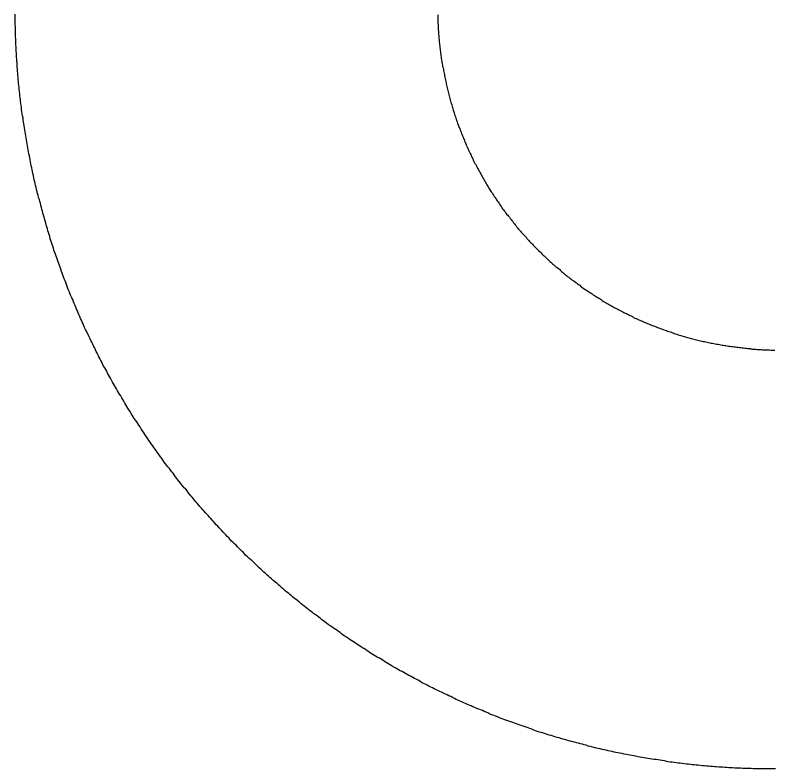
# Model space of a CAD drawing. Extents: x -293619 to -291580, y 30940 to 32770.
# Drawn here: x -292390.913 to -292388.684, y 31574.813 to 31577.026 of the extents above; entities that cross this region are included whole.
import ezdxf

# ---------------------------------------------------------------- set-up
doc = ezdxf.new("R2010")
doc.units = 0
doc.layers.add('1_Budynki', color=7, linetype='Continuous')

msp = doc.modelspace()

# ---------------------------------------------------------------- linework, layer by layer
at = {"layer": '1_Budynki'}
for points in [[(-292390.841, 31576.479), (-292390.842, 31576.485), (-292390.844, 31576.491), (-292390.845, 31576.497), (-292390.847, 31576.503), (-292390.848, 31576.508), (-292390.85, 31576.514), (-292390.851, 31576.52), (-292390.853, 31576.526), (-292390.854, 31576.532), (-292390.855, 31576.537), (-292390.857, 31576.543), (-292390.858, 31576.549), (-292390.859, 31576.555), (-292390.861, 31576.561), (-292390.862, 31576.567), (-292390.863, 31576.572), (-292390.864, 31576.578), (-292390.866, 31576.584), (-292390.867, 31576.59), (-292390.868, 31576.596), (-292390.869, 31576.602), (-292390.87, 31576.608), (-292390.871, 31576.613), (-292390.873, 31576.619), (-292390.874, 31576.625), (-292390.875, 31576.631), (-292390.876, 31576.637), (-292390.877, 31576.643), (-292390.878, 31576.649), (-292390.879, 31576.654), (-292390.88, 31576.66), (-292390.881, 31576.666), (-292390.882, 31576.672), (-292390.883, 31576.678), (-292390.884, 31576.684), (-292390.885, 31576.69), (-292390.886, 31576.696), (-292390.887, 31576.702), (-292390.888, 31576.707), (-292390.889, 31576.713), (-292390.89, 31576.719), (-292390.89, 31576.725), (-292390.891, 31576.731), (-292390.892, 31576.737), (-292390.893, 31576.743), (-292390.894, 31576.749), (-292390.894, 31576.755), (-292390.895, 31576.761), (-292390.896, 31576.767), (-292390.897, 31576.773), (-292390.897, 31576.779), (-292390.898, 31576.784), (-292390.899, 31576.79), (-292390.899, 31576.796), (-292390.9, 31576.802), (-292390.901, 31576.808), (-292390.901, 31576.814), (-292390.902, 31576.82), (-292390.903, 31576.826), (-292390.903, 31576.832), (-292390.904, 31576.838), (-292390.904, 31576.844), (-292390.905, 31576.85), (-292390.905, 31576.856), (-292390.906, 31576.862), (-292390.906, 31576.868), (-292390.907, 31576.874), (-292390.907, 31576.88), (-292390.907, 31576.886), (-292390.908, 31576.891), (-292390.908, 31576.897), (-292390.909, 31576.903), (-292390.909, 31576.909), (-292390.909, 31576.915), (-292390.91, 31576.921), (-292390.91, 31576.927), (-292390.91, 31576.933), (-292390.911, 31576.939), (-292390.911, 31576.945), (-292390.911, 31576.951), (-292390.911, 31576.957), (-292390.912, 31576.963), (-292390.912, 31576.969), (-292390.912, 31576.975), (-292390.912, 31576.981), (-292390.912, 31576.987), (-292390.912, 31576.993), (-292390.913, 31576.999), (-292390.913, 31577.005), (-292390.913, 31577.011), (-292390.913, 31577.017), (-292390.913, 31577.023), (-292390.913, 31577.029)], [(-292389.671, 31577.027), (-292389.671, 31577.023), (-292389.671, 31577.019), (-292389.671, 31577.015), (-292389.671, 31577.011), (-292389.671, 31577.007), (-292389.671, 31577.003), (-292389.67, 31576.999), (-292389.67, 31576.995), (-292389.67, 31576.991), (-292389.67, 31576.987), (-292389.67, 31576.983), (-292389.669, 31576.979), (-292389.669, 31576.975), (-292389.669, 31576.971), (-292389.668, 31576.967), (-292389.668, 31576.963), (-292389.668, 31576.959), (-292389.667, 31576.955), (-292389.667, 31576.951), (-292389.667, 31576.947), (-292389.666, 31576.943), (-292389.666, 31576.939), (-292389.665, 31576.935), (-292389.665, 31576.931), (-292389.664, 31576.927), (-292389.664, 31576.923), (-292389.663, 31576.919), (-292389.663, 31576.915), (-292389.662, 31576.911), (-292389.662, 31576.907), (-292389.661, 31576.903), (-292389.661, 31576.899), (-292389.66, 31576.895), (-292389.659, 31576.891), (-292389.659, 31576.888), (-292389.658, 31576.884), (-292389.657, 31576.88), (-292389.657, 31576.876), (-292389.656, 31576.872)], [(-292389.656, 31576.872), (-292389.655, 31576.868), (-292389.655, 31576.864), (-292389.654, 31576.86), (-292389.653, 31576.856), (-292389.652, 31576.852), (-292389.652, 31576.848), (-292389.651, 31576.844), (-292389.65, 31576.84), (-292389.649, 31576.836), (-292389.648, 31576.832), (-292389.647, 31576.828), (-292389.647, 31576.825), (-292389.646, 31576.821), (-292389.645, 31576.817), (-292389.644, 31576.813), (-292389.643, 31576.809), (-292389.642, 31576.805), (-292389.641, 31576.801), (-292389.64, 31576.797), (-292389.639, 31576.793), (-292389.638, 31576.79), (-292389.637, 31576.786), (-292389.636, 31576.782), (-292389.635, 31576.778), (-292389.634, 31576.774), (-292389.633, 31576.77), (-292389.631, 31576.766), (-292389.63, 31576.763), (-292389.629, 31576.759), (-292389.628, 31576.755), (-292389.627, 31576.751), (-292389.626, 31576.747), (-292389.624, 31576.743), (-292389.623, 31576.74), (-292389.622, 31576.736), (-292389.621, 31576.732), (-292389.619, 31576.728), (-292389.618, 31576.724), (-292389.617, 31576.721), (-292389.616, 31576.717), (-292389.614, 31576.713), (-292389.613, 31576.709), (-292389.612, 31576.705), (-292389.61, 31576.702), (-292389.609, 31576.698), (-292389.607, 31576.694), (-292389.606, 31576.69), (-292389.605, 31576.687), (-292389.603, 31576.683), (-292389.602, 31576.679), (-292389.6, 31576.675), (-292389.599, 31576.672), (-292389.597, 31576.668), (-292389.596, 31576.664), (-292389.594, 31576.661), (-292389.593, 31576.657), (-292389.591, 31576.653), (-292389.589, 31576.649), (-292389.588, 31576.646), (-292389.586, 31576.642), (-292389.585, 31576.638), (-292389.583, 31576.635), (-292389.581, 31576.631), (-292389.58, 31576.628), (-292389.578, 31576.624), (-292389.576, 31576.62), (-292389.574, 31576.617), (-292389.573, 31576.613), (-292389.571, 31576.609), (-292389.569, 31576.606), (-292389.567, 31576.602), (-292389.566, 31576.599), (-292389.564, 31576.595), (-292389.562, 31576.591), (-292389.56, 31576.588), (-292389.558, 31576.584), (-292389.557, 31576.581), (-292389.555, 31576.577), (-292389.553, 31576.574), (-292389.551, 31576.57), (-292389.549, 31576.567), (-292389.547, 31576.563), (-292389.545, 31576.56), (-292389.543, 31576.556), (-292389.541, 31576.553), (-292389.539, 31576.549), (-292389.537, 31576.546), (-292389.535, 31576.542), (-292389.533, 31576.539), (-292389.531, 31576.535), (-292389.529, 31576.532), (-292389.527, 31576.528), (-292389.525, 31576.525), (-292389.523, 31576.522), (-292389.521, 31576.518), (-292389.519, 31576.515), (-292389.516, 31576.511), (-292389.514, 31576.508), (-292389.512, 31576.505), (-292389.51, 31576.501)], [(-292389.51, 31576.501), (-292389.508, 31576.498), (-292389.506, 31576.494), (-292389.503, 31576.491), (-292389.501, 31576.488), (-292389.499, 31576.484), (-292389.497, 31576.481), (-292389.494, 31576.478), (-292389.492, 31576.475), (-292389.49, 31576.471), (-292389.488, 31576.468), (-292389.485, 31576.465), (-292389.483, 31576.461), (-292389.481, 31576.458), (-292389.478, 31576.455), (-292389.476, 31576.452), (-292389.473, 31576.449), (-292389.471, 31576.445), (-292389.469, 31576.442), (-292389.466, 31576.439), (-292389.464, 31576.436), (-292389.461, 31576.433), (-292389.459, 31576.429), (-292389.456, 31576.426), (-292389.454, 31576.423), (-292389.451, 31576.42), (-292389.449, 31576.417), (-292389.446, 31576.414), (-292389.444, 31576.411), (-292389.441, 31576.408), (-292389.439, 31576.404), (-292389.436, 31576.401), (-292389.434, 31576.398), (-292389.431, 31576.395), (-292389.428, 31576.392), (-292389.426, 31576.389), (-292389.423, 31576.386), (-292389.42, 31576.383), (-292389.418, 31576.38), (-292389.415, 31576.377), (-292389.412, 31576.374), (-292389.41, 31576.371), (-292389.407, 31576.368), (-292389.404, 31576.365), (-292389.402, 31576.362), (-292389.399, 31576.359), (-292389.396, 31576.357), (-292389.393, 31576.354), (-292389.391, 31576.351), (-292389.388, 31576.348), (-292389.385, 31576.345), (-292389.382, 31576.342), (-292389.379, 31576.339), (-292389.376, 31576.336), (-292389.374, 31576.334), (-292389.371, 31576.331), (-292389.368, 31576.328), (-292389.365, 31576.325), (-292389.362, 31576.322), (-292389.359, 31576.32), (-292389.356, 31576.317), (-292389.353, 31576.314), (-292389.35, 31576.311), (-292389.348, 31576.309), (-292389.345, 31576.306), (-292389.342, 31576.303), (-292389.339, 31576.301), (-292389.336, 31576.298), (-292389.333, 31576.295), (-292389.33, 31576.293), (-292389.327, 31576.29), (-292389.324, 31576.287), (-292389.321, 31576.285), (-292389.317, 31576.282), (-292389.314, 31576.28), (-292389.311, 31576.277), (-292389.308, 31576.274), (-292389.305, 31576.272), (-292389.302, 31576.269), (-292389.299, 31576.267), (-292389.296, 31576.264), (-292389.293, 31576.262), (-292389.29, 31576.259), (-292389.286, 31576.257), (-292389.283, 31576.254), (-292389.28, 31576.252), (-292389.277, 31576.249), (-292389.274, 31576.247), (-292389.271, 31576.245), (-292389.267, 31576.242), (-292389.264, 31576.24), (-292389.261, 31576.237), (-292389.258, 31576.235), (-292389.254, 31576.233), (-292389.251, 31576.23), (-292389.248, 31576.228), (-292389.245, 31576.226), (-292389.241, 31576.223), (-292389.238, 31576.221), (-292389.235, 31576.219), (-292389.231, 31576.217)], [(-292390.615, 31575.929), (-292390.618, 31575.934), (-292390.621, 31575.939), (-292390.624, 31575.944), (-292390.627, 31575.949), (-292390.63, 31575.954), (-292390.633, 31575.96), (-292390.636, 31575.965), (-292390.639, 31575.97), (-292390.642, 31575.975), (-292390.644, 31575.981), (-292390.647, 31575.986), (-292390.65, 31575.991), (-292390.653, 31575.996), (-292390.656, 31576.002), (-292390.658, 31576.007), (-292390.661, 31576.012), (-292390.664, 31576.018), (-292390.667, 31576.023), (-292390.669, 31576.028), (-292390.672, 31576.034), (-292390.675, 31576.039), (-292390.677, 31576.044), (-292390.68, 31576.05), (-292390.683, 31576.055), (-292390.685, 31576.06), (-292390.688, 31576.066), (-292390.691, 31576.071), (-292390.693, 31576.076), (-292390.696, 31576.082), (-292390.698, 31576.087), (-292390.701, 31576.093), (-292390.703, 31576.098), (-292390.706, 31576.103), (-292390.709, 31576.109), (-292390.711, 31576.114), (-292390.713, 31576.12), (-292390.716, 31576.125), (-292390.718, 31576.131), (-292390.721, 31576.136), (-292390.723, 31576.141), (-292390.726, 31576.147), (-292390.728, 31576.152), (-292390.73, 31576.158), (-292390.733, 31576.163), (-292390.735, 31576.169), (-292390.737, 31576.174), (-292390.74, 31576.18), (-292390.742, 31576.185), (-292390.744, 31576.191), (-292390.747, 31576.196), (-292390.749, 31576.202), (-292390.751, 31576.207), (-292390.753, 31576.213), (-292390.756, 31576.219), (-292390.758, 31576.224), (-292390.76, 31576.23), (-292390.762, 31576.235), (-292390.764, 31576.241), (-292390.766, 31576.246), (-292390.769, 31576.252), (-292390.771, 31576.258), (-292390.773, 31576.263), (-292390.775, 31576.269), (-292390.777, 31576.274), (-292390.779, 31576.28), (-292390.781, 31576.286), (-292390.783, 31576.291), (-292390.785, 31576.297), (-292390.787, 31576.302), (-292390.789, 31576.308), (-292390.791, 31576.314), (-292390.793, 31576.319), (-292390.795, 31576.325), (-292390.797, 31576.331), (-292390.799, 31576.336), (-292390.8, 31576.342), (-292390.802, 31576.348), (-292390.804, 31576.353), (-292390.806, 31576.359), (-292390.808, 31576.365), (-292390.81, 31576.37), (-292390.811, 31576.376), (-292390.813, 31576.382), (-292390.815, 31576.388), (-292390.817, 31576.393), (-292390.818, 31576.399), (-292390.82, 31576.405), (-292390.822, 31576.41), (-292390.823, 31576.416), (-292390.825, 31576.422), (-292390.827, 31576.428), (-292390.828, 31576.433), (-292390.83, 31576.439), (-292390.832, 31576.445), (-292390.833, 31576.451), (-292390.835, 31576.456), (-292390.836, 31576.462), (-292390.838, 31576.468), (-292390.839, 31576.474), (-292390.841, 31576.479)], [(-292389.231, 31576.217), (-292389.228, 31576.214), (-292389.225, 31576.212), (-292389.221, 31576.21), (-292389.218, 31576.208), (-292389.215, 31576.205), (-292389.211, 31576.203), (-292389.208, 31576.201), (-292389.205, 31576.199), (-292389.201, 31576.197), (-292389.198, 31576.195), (-292389.194, 31576.193), (-292389.191, 31576.191), (-292389.188, 31576.188), (-292389.184, 31576.186), (-292389.181, 31576.184), (-292389.177, 31576.182), (-292389.174, 31576.18), (-292389.17, 31576.178), (-292389.167, 31576.176), (-292389.163, 31576.174), (-292389.16, 31576.172), (-292389.156, 31576.17), (-292389.153, 31576.168), (-292389.149, 31576.166), (-292389.146, 31576.165), (-292389.142, 31576.163), (-292389.139, 31576.161), (-292389.135, 31576.159), (-292389.132, 31576.157), (-292389.128, 31576.155), (-292389.125, 31576.153), (-292389.121, 31576.151), (-292389.117, 31576.15), (-292389.114, 31576.148), (-292389.11, 31576.146), (-292389.107, 31576.144), (-292389.103, 31576.143), (-292389.099, 31576.141), (-292389.096, 31576.139), (-292389.092, 31576.137), (-292389.088, 31576.136), (-292389.085, 31576.134), (-292389.081, 31576.132), (-292389.078, 31576.131), (-292389.074, 31576.129), (-292389.07, 31576.128), (-292389.067, 31576.126), (-292389.063, 31576.124), (-292389.059, 31576.123), (-292389.055, 31576.121), (-292389.052, 31576.12), (-292389.048, 31576.118), (-292389.044, 31576.117), (-292389.041, 31576.115), (-292389.037, 31576.114), (-292389.033, 31576.112), (-292389.029, 31576.111), (-292389.026, 31576.109), (-292389.022, 31576.108), (-292389.018, 31576.106), (-292389.014, 31576.105), (-292389.011, 31576.104), (-292389.007, 31576.102), (-292389.003, 31576.101), (-292388.999, 31576.1), (-292388.996, 31576.098), (-292388.992, 31576.097), (-292388.988, 31576.096), (-292388.984, 31576.094), (-292388.98, 31576.093), (-292388.977, 31576.092), (-292388.973, 31576.091), (-292388.969, 31576.09), (-292388.965, 31576.088), (-292388.961, 31576.087), (-292388.957, 31576.086), (-292388.954, 31576.085), (-292388.95, 31576.084), (-292388.946, 31576.083), (-292388.942, 31576.081), (-292388.938, 31576.08), (-292388.934, 31576.079), (-292388.93, 31576.078), (-292388.927, 31576.077), (-292388.923, 31576.076), (-292388.919, 31576.075), (-292388.915, 31576.074), (-292388.911, 31576.073), (-292388.907, 31576.072), (-292388.903, 31576.071), (-292388.899, 31576.07), (-292388.895, 31576.069), (-292388.892, 31576.068), (-292388.888, 31576.068), (-292388.884, 31576.067), (-292388.88, 31576.066), (-292388.876, 31576.065), (-292388.872, 31576.064), (-292388.868, 31576.063), (-292388.864, 31576.063)], [(-292388.864, 31576.063), (-292388.86, 31576.062), (-292388.856, 31576.061), (-292388.852, 31576.06), (-292388.848, 31576.06), (-292388.844, 31576.059), (-292388.84, 31576.058), (-292388.836, 31576.057), (-292388.833, 31576.057), (-292388.829, 31576.056), (-292388.825, 31576.056), (-292388.821, 31576.055), (-292388.817, 31576.054), (-292388.813, 31576.054), (-292388.809, 31576.053), (-292388.805, 31576.053), (-292388.801, 31576.052), (-292388.797, 31576.052), (-292388.793, 31576.051), (-292388.789, 31576.051), (-292388.785, 31576.05), (-292388.781, 31576.05), (-292388.777, 31576.049), (-292388.773, 31576.049), (-292388.769, 31576.048), (-292388.765, 31576.048), (-292388.761, 31576.047), (-292388.757, 31576.047), (-292388.753, 31576.047), (-292388.749, 31576.046), (-292388.745, 31576.046), (-292388.741, 31576.046), (-292388.737, 31576.046), (-292388.733, 31576.045), (-292388.729, 31576.045), (-292388.725, 31576.045), (-292388.721, 31576.045), (-292388.717, 31576.044), (-292388.713, 31576.044), (-292388.709, 31576.044), (-292388.705, 31576.044), (-292388.701, 31576.044), (-292388.697, 31576.044), (-292388.693, 31576.043), (-292388.689, 31576.043), (-292388.685, 31576.043), (-292388.681, 31576.043)], [(-292390.252, 31575.457), (-292390.256, 31575.461), (-292390.26, 31575.465), (-292390.264, 31575.47), (-292390.269, 31575.474), (-292390.273, 31575.478), (-292390.277, 31575.482), (-292390.281, 31575.487), (-292390.285, 31575.491), (-292390.29, 31575.495), (-292390.294, 31575.5), (-292390.298, 31575.504), (-292390.302, 31575.508), (-292390.306, 31575.513), (-292390.31, 31575.517), (-292390.314, 31575.521), (-292390.318, 31575.526), (-292390.322, 31575.53), (-292390.326, 31575.534), (-292390.33, 31575.539), (-292390.334, 31575.543), (-292390.338, 31575.548), (-292390.342, 31575.552), (-292390.346, 31575.557), (-292390.35, 31575.561), (-292390.354, 31575.565), (-292390.358, 31575.57), (-292390.362, 31575.574), (-292390.366, 31575.579), (-292390.37, 31575.583), (-292390.374, 31575.588), (-292390.378, 31575.593), (-292390.382, 31575.597), (-292390.386, 31575.602), (-292390.389, 31575.606), (-292390.393, 31575.611), (-292390.397, 31575.615), (-292390.401, 31575.62), (-292390.405, 31575.625), (-292390.408, 31575.629), (-292390.412, 31575.634), (-292390.416, 31575.638), (-292390.42, 31575.643), (-292390.424, 31575.648), (-292390.427, 31575.652), (-292390.431, 31575.657), (-292390.435, 31575.662), (-292390.438, 31575.666), (-292390.442, 31575.671), (-292390.446, 31575.676), (-292390.449, 31575.681), (-292390.453, 31575.685), (-292390.457, 31575.69), (-292390.46, 31575.695), (-292390.464, 31575.7), (-292390.467, 31575.704), (-292390.471, 31575.709), (-292390.475, 31575.714), (-292390.478, 31575.719), (-292390.482, 31575.724), (-292390.485, 31575.728), (-292390.489, 31575.733), (-292390.492, 31575.738), (-292390.496, 31575.743), (-292390.499, 31575.748), (-292390.503, 31575.753), (-292390.506, 31575.757), (-292390.509, 31575.762), (-292390.513, 31575.767), (-292390.516, 31575.772), (-292390.52, 31575.777), (-292390.523, 31575.782), (-292390.526, 31575.787), (-292390.53, 31575.792), (-292390.533, 31575.797), (-292390.536, 31575.802), (-292390.54, 31575.807), (-292390.543, 31575.812), (-292390.546, 31575.817), (-292390.55, 31575.822), (-292390.553, 31575.827), (-292390.556, 31575.832), (-292390.559, 31575.837), (-292390.563, 31575.842), (-292390.566, 31575.847), (-292390.569, 31575.852), (-292390.572, 31575.857), (-292390.575, 31575.862), (-292390.579, 31575.867), (-292390.582, 31575.872), (-292390.585, 31575.877), (-292390.588, 31575.882), (-292390.591, 31575.887), (-292390.594, 31575.893), (-292390.597, 31575.898), (-292390.6, 31575.903), (-292390.603, 31575.908), (-292390.606, 31575.913), (-292390.609, 31575.918), (-292390.612, 31575.923), (-292390.615, 31575.929)], [(-292389.776, 31575.099), (-292389.782, 31575.101), (-292389.787, 31575.104), (-292389.792, 31575.107), (-292389.797, 31575.11), (-292389.802, 31575.113), (-292389.808, 31575.116), (-292389.813, 31575.119), (-292389.818, 31575.122), (-292389.823, 31575.125), (-292389.828, 31575.128), (-292389.833, 31575.132), (-292389.838, 31575.135), (-292389.843, 31575.138), (-292389.849, 31575.141), (-292389.854, 31575.144), (-292389.859, 31575.147), (-292389.864, 31575.15), (-292389.869, 31575.153), (-292389.874, 31575.157), (-292389.879, 31575.16), (-292389.884, 31575.163), (-292389.889, 31575.166), (-292389.894, 31575.169), (-292389.899, 31575.173), (-292389.904, 31575.176), (-292389.909, 31575.179), (-292389.914, 31575.183), (-292389.919, 31575.186), (-292389.924, 31575.189), (-292389.929, 31575.192), (-292389.934, 31575.196), (-292389.939, 31575.199), (-292389.944, 31575.203), (-292389.949, 31575.206), (-292389.954, 31575.209), (-292389.958, 31575.213), (-292389.963, 31575.216), (-292389.968, 31575.22), (-292389.973, 31575.223), (-292389.978, 31575.226), (-292389.983, 31575.23), (-292389.988, 31575.233), (-292389.993, 31575.237), (-292389.997, 31575.24), (-292390.002, 31575.244), (-292390.007, 31575.248), (-292390.012, 31575.251), (-292390.017, 31575.255), (-292390.021, 31575.258), (-292390.026, 31575.262), (-292390.031, 31575.265), (-292390.036, 31575.269), (-292390.04, 31575.273), (-292390.045, 31575.276), (-292390.05, 31575.28), (-292390.055, 31575.284), (-292390.059, 31575.287), (-292390.064, 31575.291), (-292390.069, 31575.295), (-292390.073, 31575.298), (-292390.078, 31575.302), (-292390.083, 31575.306), (-292390.087, 31575.31), (-292390.092, 31575.313), (-292390.097, 31575.317), (-292390.101, 31575.321), (-292390.106, 31575.325), (-292390.11, 31575.329), (-292390.115, 31575.332), (-292390.12, 31575.336), (-292390.124, 31575.34), (-292390.129, 31575.344), (-292390.133, 31575.348), (-292390.138, 31575.352), (-292390.142, 31575.356), (-292390.147, 31575.36), (-292390.151, 31575.363), (-292390.156, 31575.367), (-292390.16, 31575.371), (-292390.165, 31575.375), (-292390.169, 31575.379), (-292390.174, 31575.383), (-292390.178, 31575.387), (-292390.182, 31575.391), (-292390.187, 31575.395), (-292390.191, 31575.399), (-292390.196, 31575.403), (-292390.2, 31575.407), (-292390.204, 31575.411), (-292390.209, 31575.416), (-292390.213, 31575.42), (-292390.217, 31575.424), (-292390.222, 31575.428), (-292390.226, 31575.432), (-292390.23, 31575.436), (-292390.235, 31575.44), (-292390.239, 31575.444), (-292390.243, 31575.449), (-292390.248, 31575.453), (-292390.252, 31575.457)], [(-292389.223, 31574.879), (-292389.229, 31574.88), (-292389.235, 31574.882), (-292389.241, 31574.883), (-292389.246, 31574.885), (-292389.252, 31574.886), (-292389.258, 31574.888), (-292389.264, 31574.889), (-292389.269, 31574.891), (-292389.275, 31574.892), (-292389.281, 31574.894), (-292389.287, 31574.895), (-292389.292, 31574.897), (-292389.298, 31574.899), (-292389.304, 31574.9), (-292389.31, 31574.902), (-292389.315, 31574.904), (-292389.321, 31574.905), (-292389.327, 31574.907), (-292389.332, 31574.909), (-292389.338, 31574.911), (-292389.344, 31574.912), (-292389.35, 31574.914), (-292389.355, 31574.916), (-292389.361, 31574.918), (-292389.367, 31574.92), (-292389.372, 31574.921), (-292389.378, 31574.923), (-292389.384, 31574.925), (-292389.389, 31574.927), (-292389.395, 31574.929), (-292389.401, 31574.931), (-292389.406, 31574.933), (-292389.412, 31574.935), (-292389.418, 31574.937), (-292389.423, 31574.939), (-292389.429, 31574.941), (-292389.435, 31574.943), (-292389.44, 31574.945), (-292389.446, 31574.947), (-292389.451, 31574.949), (-292389.457, 31574.951), (-292389.463, 31574.953), (-292389.468, 31574.955), (-292389.474, 31574.957), (-292389.479, 31574.959), (-292389.485, 31574.961), (-292389.49, 31574.963), (-292389.496, 31574.966), (-292389.502, 31574.968), (-292389.507, 31574.97), (-292389.513, 31574.972), (-292389.518, 31574.974), (-292389.524, 31574.977), (-292389.529, 31574.979), (-292389.535, 31574.981), (-292389.54, 31574.984), (-292389.546, 31574.986), (-292389.551, 31574.988), (-292389.557, 31574.99), (-292389.562, 31574.993), (-292389.568, 31574.995), (-292389.573, 31574.998), (-292389.579, 31575), (-292389.584, 31575.002), (-292389.59, 31575.005), (-292389.595, 31575.007), (-292389.601, 31575.01), (-292389.606, 31575.012), (-292389.612, 31575.015), (-292389.617, 31575.017), (-292389.622, 31575.02), (-292389.628, 31575.022), (-292389.633, 31575.025), (-292389.639, 31575.027), (-292389.644, 31575.03), (-292389.649, 31575.032), (-292389.655, 31575.035), (-292389.66, 31575.038), (-292389.665, 31575.04), (-292389.671, 31575.043), (-292389.676, 31575.045), (-292389.682, 31575.048), (-292389.687, 31575.051), (-292389.692, 31575.053), (-292389.698, 31575.056), (-292389.703, 31575.059), (-292389.708, 31575.062), (-292389.713, 31575.064), (-292389.719, 31575.067), (-292389.724, 31575.07), (-292389.729, 31575.073), (-292389.735, 31575.076), (-292389.74, 31575.078), (-292389.745, 31575.081), (-292389.75, 31575.084), (-292389.756, 31575.087), (-292389.761, 31575.09), (-292389.766, 31575.093), (-292389.771, 31575.096), (-292389.776, 31575.099)], [(-292388.679, 31574.813), (-292388.685, 31574.813), (-292388.691, 31574.813), (-292388.697, 31574.813), (-292388.703, 31574.813), (-292388.709, 31574.813), (-292388.715, 31574.813), (-292388.721, 31574.813), (-292388.727, 31574.813), (-292388.733, 31574.813), (-292388.739, 31574.813), (-292388.745, 31574.813), (-292388.751, 31574.814), (-292388.757, 31574.814), (-292388.763, 31574.814), (-292388.769, 31574.814), (-292388.775, 31574.814), (-292388.781, 31574.815), (-292388.787, 31574.815), (-292388.793, 31574.815), (-292388.799, 31574.815), (-292388.805, 31574.816), (-292388.81, 31574.816), (-292388.816, 31574.816), (-292388.822, 31574.817), (-292388.828, 31574.817), (-292388.834, 31574.818), (-292388.84, 31574.818), (-292388.846, 31574.818), (-292388.852, 31574.819), (-292388.858, 31574.819), (-292388.864, 31574.82), (-292388.87, 31574.82), (-292388.876, 31574.821), (-292388.882, 31574.821), (-292388.888, 31574.822), (-292388.894, 31574.822), (-292388.9, 31574.823), (-292388.906, 31574.824), (-292388.912, 31574.824), (-292388.918, 31574.825), (-292388.924, 31574.825), (-292388.929, 31574.826), (-292388.935, 31574.827), (-292388.941, 31574.827), (-292388.947, 31574.828), (-292388.953, 31574.829), (-292388.959, 31574.83), (-292388.965, 31574.83), (-292388.971, 31574.831), (-292388.977, 31574.832), (-292388.983, 31574.833), (-292388.989, 31574.833), (-292388.995, 31574.834), (-292389.001, 31574.835), (-292389.006, 31574.836), (-292389.012, 31574.837), (-292389.018, 31574.838), (-292389.024, 31574.839), (-292389.03, 31574.84), (-292389.036, 31574.84), (-292389.042, 31574.841), (-292389.048, 31574.842), (-292389.054, 31574.843), (-292389.06, 31574.844), (-292389.065, 31574.845), (-292389.071, 31574.846), (-292389.077, 31574.847), (-292389.083, 31574.848), (-292389.089, 31574.85), (-292389.095, 31574.851), (-292389.101, 31574.852), (-292389.107, 31574.853), (-292389.112, 31574.854), (-292389.118, 31574.855), (-292389.124, 31574.856), (-292389.13, 31574.858), (-292389.136, 31574.859), (-292389.142, 31574.86), (-292389.148, 31574.861), (-292389.153, 31574.862), (-292389.159, 31574.864), (-292389.165, 31574.865), (-292389.171, 31574.866), (-292389.177, 31574.868), (-292389.182, 31574.869), (-292389.188, 31574.87), (-292389.194, 31574.872), (-292389.2, 31574.873), (-292389.206, 31574.874), (-292389.212, 31574.876), (-292389.217, 31574.877), (-292389.223, 31574.879)]]:
    msp.add_lwpolyline(points, dxfattribs=at)

doc.saveas('drawing.dxf')
